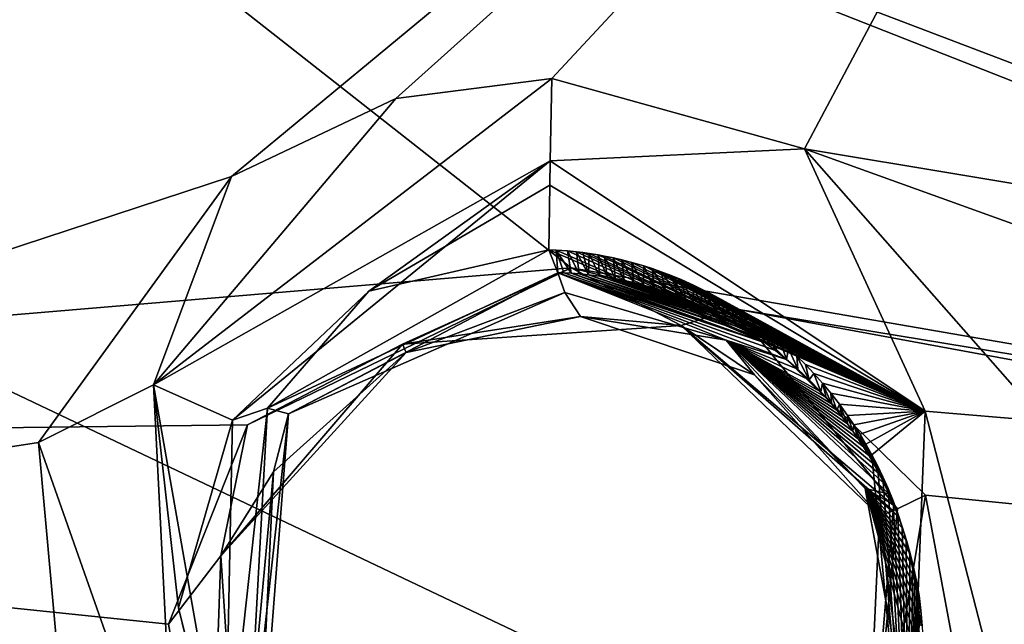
# Model space of a CAD drawing. Header units: millimetres. Extents: x -147 to 294, y -82 to 275.
# Tile 486 of 609: x 202.63 to 208.43, y 253.38 to 256.94. Entities that reach past the tile are written whole.
import ezdxf

# ---------------------------------------------------------------- set-up
doc = ezdxf.new("R2010")
doc.units = ezdxf.units.MM
doc.header["$LTSCALE"] = 67.506716
for name, color, linetype in [('1625', 7, 'CONTINUOUS'), ('1643', 7, 'CONTINUOUS'), ('1670', 7, 'CONTINUOUS'), ('1672', 7, 'CONTINUOUS'), ('1762', 7, 'CONTINUOUS'), ('1808', 7, 'CONTINUOUS'), ('3719', 7, 'CONTINUOUS'), ('3720', 7, 'CONTINUOUS'), ('3723', 7, 'CONTINUOUS'), ('3726', 7, 'CONTINUOUS'), ('3755', 7, 'CONTINUOUS'), ('3756', 7, 'CONTINUOUS'), ('3757', 7, 'CONTINUOUS'), ('3758', 7, 'CONTINUOUS'), ('3759', 7, 'CONTINUOUS'), ('3760', 7, 'CONTINUOUS'), ('3761', 7, 'CONTINUOUS'), ('3762', 7, 'CONTINUOUS'), ('3763', 7, 'CONTINUOUS'), ('457', 7, 'CONTINUOUS'), ('458', 7, 'CONTINUOUS'), ('485', 7, 'CONTINUOUS'), ('499', 7, 'CONTINUOUS'), ('522', 7, 'CONTINUOUS'), ('601', 7, 'CONTINUOUS'), ('640', 7, 'CONTINUOUS'), ('841', 7, 'CONTINUOUS')]:
    doc.layers.add(name, color=color, linetype=linetype)

msp = doc.modelspace()

# ---------------------------------------------------------------- linework, layer by layer
at = {"layer": '1625', "linetype": 'CONTINUOUS'}
for points in [[(206.4238, 261.7267, -11.7154), (195.9043, 253.4007, -5.7726), (194.7344, 254.6063, -12.1771), (206.4238, 261.7267, -11.7154)], [(206.5749, 260.1033, -6.0231), (195.9043, 253.4007, -5.7726), (206.4238, 261.7267, -11.7154), (206.5749, 260.1033, -6.0231)], [(209.7386, 260.8668, -5.3634), (195.9043, 253.4007, -5.7726), (208.1139, 260.6026, -5.9891), (209.7386, 260.8668, -5.3634)], [(208.1139, 260.6026, -5.9891), (195.9043, 253.4007, -5.7726), (206.5749, 260.1033, -6.0231), (208.1139, 260.6026, -5.9891)]]:
    msp.add_3dface(points, dxfattribs=at)
at = {"layer": '1643', "linetype": 'CONTINUOUS'}
for points in [[(195.9043, 253.4007, -5.7726), (209.7386, 260.8668, -5.3634), (203.8769, 256.0191, -5.4215), (195.9043, 253.4007, -5.7726)], [(203.8769, 256.0191, -5.4215), (209.7386, 260.8668, -5.3634), (204.8438, 256.4778, -5.3993), (203.8769, 256.0191, -5.4215)], [(209.7386, 260.8668, -5.3634), (205.7632, 256.5946, -5.3971), (204.8438, 256.4778, -5.3993), (209.7386, 260.8668, -5.3634)], [(205.7632, 256.5946, -5.3971), (209.7386, 260.8668, -5.3634), (207.2502, 256.1819, -5.4247), (205.7632, 256.5946, -5.3971)], [(209.7386, 260.8668, -5.3634), (212.9104, 255.2397, -5.5744), (207.2502, 256.1819, -5.4247), (209.7386, 260.8668, -5.3634)], [(212.9104, 255.2397, -5.5744), (214.3254, 253.6347, -5.6757), (207.2502, 256.1819, -5.4247), (212.9104, 255.2397, -5.5744)], [(207.2502, 256.1819, -5.4247), (214.3254, 253.6347, -5.6757), (208.6593, 254.5801, -5.5073), (207.2502, 256.1819, -5.4247)], [(202.7417, 254.4537, -5.5117), (195.9043, 253.4007, -5.7726), (203.8769, 256.0191, -5.4215), (202.7417, 254.4537, -5.5117)], [(202.9667, 251.9624, -5.6625), (195.9043, 253.4007, -5.7726), (202.7417, 254.4537, -5.5117), (202.9667, 251.9624, -5.6625)], [(197.5468, 250.1453, -5.9645), (195.9043, 253.4007, -5.7726), (204.3996, 250.5565, -5.7391), (197.5468, 250.1453, -5.9645)], [(204.3996, 250.5565, -5.7391), (195.9043, 253.4007, -5.7726), (202.9667, 251.9624, -5.6625), (204.3996, 250.5565, -5.7391)]]:
    msp.add_3dface(points, dxfattribs=at)
at = {"layer": '1670', "linetype": 'CONTINUOUS'}
for points in [[(200.4652, 259.7266, -2.9881), (193.4176, 254.433, -3.5053), (205.8762, 255.4818, -3.1429), (200.4652, 259.7266, -2.9881)], [(200.4652, 259.7266, -2.9881), (205.8762, 255.4818, -3.1429), (215.4978, 253.8182, -3.4076), (200.4652, 259.7266, -2.9881)], [(213.6752, 255.6969, -3.2831), (200.4652, 259.7266, -2.9881), (214.3498, 254.4508, -3.3447), (213.6752, 255.6969, -3.2831)], [(200.4652, 259.7266, -2.9881), (213.6752, 255.6969, -3.2831), (213.7942, 257.0817, -3.2536), (200.4652, 259.7266, -2.9881)], [(214.3498, 254.4508, -3.3447), (200.4652, 259.7266, -2.9881), (215.4978, 253.8182, -3.4076), (214.3498, 254.4508, -3.3447)], [(205.8762, 255.4818, -3.1429), (193.4176, 254.433, -3.5053), (203.9709, 254.5588, -3.1911), (205.8762, 255.4818, -3.1429)], [(205.8762, 255.4818, -3.1429), (206.8386, 255.2395, -3.1584), (215.4978, 253.8182, -3.4076), (205.8762, 255.4818, -3.1429)], [(207.9616, 254.144, -3.2171), (218.493, 253.0936, -3.5592), (206.8386, 255.2395, -3.1584), (207.9616, 254.144, -3.2171)], [(206.8386, 255.2395, -3.1584), (218.493, 253.0936, -3.5592), (215.4978, 253.8182, -3.4076), (206.8386, 255.2395, -3.1584)], [(203.9709, 254.5588, -3.1911), (193.4176, 254.433, -3.5053), (203.5059, 253.3856, -3.2607), (203.9709, 254.5588, -3.1911)], [(193.4176, 254.433, -3.5053), (187.9031, 247.5677, -4.5563), (204.72, 251.0209, -3.3975), (193.4176, 254.433, -3.5053)], [(203.7528, 252.0383, -3.3411), (193.4176, 254.433, -3.5053), (204.72, 251.0209, -3.3975), (203.7528, 252.0383, -3.3411)], [(193.4176, 254.433, -3.5053), (203.7528, 252.0383, -3.3411), (203.5059, 253.3856, -3.2607), (193.4176, 254.433, -3.5053)], [(208.2129, 252.7985, -3.2862), (218.493, 253.0936, -3.5592), (207.9616, 254.144, -3.2171), (208.2129, 252.7985, -3.2862)]]:
    msp.add_3dface(points, dxfattribs=at)
at = {"layer": '1672', "linetype": 'CONTINUOUS'}
for points in [[(208.6635, 263.346, -3.0877), (208.6281, 263.4525, -3.2504), (193.2798, 254.7092, -3.7262), (208.6635, 263.346, -3.0877)], [(208.7139, 263.1709, -3.027), (208.6635, 263.346, -3.0877), (193.2798, 254.7092, -3.7262), (208.7139, 263.1709, -3.027)], [(200.4652, 259.7266, -2.9881), (208.7139, 263.1709, -3.027), (193.2798, 254.7092, -3.7262), (200.4652, 259.7266, -2.9881)]]:
    msp.add_3dface(points, dxfattribs=at)
at = {"layer": '1762', "linetype": 'CONTINUOUS'}
for points in [[(208.5138, 263.7106, -4.3349), (209.1444, 263.8813, -4.3608), (194.2469, 254.0848, -5.1206), (208.5138, 263.7106, -4.3349)], [(194.2469, 254.0848, -5.1206), (209.1444, 263.8813, -4.3608), (209.3562, 262.4701, -4.7185), (194.2469, 254.0848, -5.1206)], [(193.1236, 254.9216, -4.8035), (208.5138, 263.7106, -4.3349), (194.2469, 254.0848, -5.1206), (193.1236, 254.9216, -4.8035)]]:
    msp.add_3dface(points, dxfattribs=at)
at = {"layer": '1808', "linetype": 'CONTINUOUS'}
for points in [[(208.6281, 263.4525, -3.2504), (208.5138, 263.7106, -4.3349), (193.1236, 254.9216, -4.8035), (208.6281, 263.4525, -3.2504)], [(193.2798, 254.7092, -3.7262), (208.6281, 263.4525, -3.2504), (193.1236, 254.9216, -4.8035), (193.2798, 254.7092, -3.7262)]]:
    msp.add_3dface(points, dxfattribs=at)
at = {"layer": '3719', "linetype": 'CONTINUOUS'}
for points in [[(209.3562, 262.4701, -4.7185), (208.7677, 263.7769, -10.4327), (193.6816, 255.4049, -10.8342), (209.3562, 262.4701, -4.7185)], [(194.2469, 254.0848, -5.1206), (209.3562, 262.4701, -4.7185), (193.6816, 255.4049, -10.8342), (194.2469, 254.0848, -5.1206)]]:
    msp.add_3dface(points, dxfattribs=at)
at = {"layer": '3720', "linetype": 'CONTINUOUS'}
for points in [[(193.6816, 255.4049, -10.8342), (208.7677, 263.7769, -10.4327), (194.1944, 255.2924, -12.4647), (193.6816, 255.4049, -10.8342)], [(194.1944, 255.2924, -12.4647), (208.7677, 263.7769, -10.4327), (208.8024, 263.357, -12.086), (194.1944, 255.2924, -12.4647)]]:
    msp.add_3dface(points, dxfattribs=at)
at = {"layer": '3723', "linetype": 'CONTINUOUS'}
for points in [[(194.1944, 255.2924, -12.4647), (208.8024, 263.357, -12.086), (194.3424, 255.0643, -12.5345), (194.1944, 255.2924, -12.4647)], [(208.8024, 263.357, -12.086), (208.3978, 262.9738, -12.1345), (194.3424, 255.0643, -12.5345), (208.8024, 263.357, -12.086)]]:
    msp.add_3dface(points, dxfattribs=at)
at = {"layer": '3726', "linetype": 'CONTINUOUS'}
for points in [[(208.3978, 262.9738, -12.1345), (194.7344, 254.6063, -12.1771), (194.3424, 255.0643, -12.5345), (208.3978, 262.9738, -12.1345)], [(194.7344, 254.6063, -12.1771), (208.3978, 262.9738, -12.1345), (207.2421, 262.3114, -12.0707), (194.7344, 254.6063, -12.1771)], [(194.7344, 254.6063, -12.1771), (207.2421, 262.3114, -12.0707), (206.6482, 261.9227, -11.9249), (194.7344, 254.6063, -12.1771)], [(206.4238, 261.7267, -11.7154), (194.7344, 254.6063, -12.1771), (206.6482, 261.9227, -11.9249), (206.4238, 261.7267, -11.7154)]]:
    msp.add_3dface(points, dxfattribs=at)
at = {"layer": '3755', "linetype": 'CONTINUOUS'}
for points in [[(208.2129, 252.7985, -3.2862), (207.9616, 254.144, -3.2171), (207.5953, 251.9296, -3.5728), (208.2129, 252.7985, -3.2862)], [(207.5953, 251.9296, -3.5728), (207.9616, 254.144, -3.2171), (207.7958, 254.0637, -3.2833), (207.5953, 251.9296, -3.5728)], [(207.7718, 254.0528, -3.3072), (207.5953, 251.9296, -3.5728), (207.7958, 254.0637, -3.2833), (207.7718, 254.0528, -3.3072)], [(207.6911, 254.0228, -3.5153), (207.5953, 251.9296, -3.5728), (207.7718, 254.0528, -3.3072), (207.6911, 254.0228, -3.5153)]]:
    msp.add_3dface(points, dxfattribs=at)
at = {"layer": '3756', "linetype": 'CONTINUOUS'}
for points in [[(205.8762, 255.4818, -3.1429), (203.9709, 254.5588, -3.1911), (204.8842, 255.0314, -3.2723), (205.8762, 255.4818, -3.1429)], [(206.5232, 255.1431, -3.2553), (205.8762, 255.4818, -3.1429), (204.8842, 255.0314, -3.2723), (206.5232, 255.1431, -3.2553)], [(206.8386, 255.2395, -3.1584), (205.8762, 255.4818, -3.1429), (206.5232, 255.1431, -3.2553), (206.8386, 255.2395, -3.1584)], [(207.7958, 254.0637, -3.2833), (206.8386, 255.2395, -3.1584), (206.5232, 255.1431, -3.2553), (207.7958, 254.0637, -3.2833)], [(207.9616, 254.144, -3.2171), (206.8386, 255.2395, -3.1584), (207.7958, 254.0637, -3.2833), (207.9616, 254.144, -3.2171)], [(206.5232, 255.1431, -3.2553), (204.8842, 255.0314, -3.2723), (205.931, 255.1942, -3.5056), (206.5232, 255.1431, -3.2553)], [(205.931, 255.1942, -3.5056), (204.8842, 255.0314, -3.2723), (204.9057, 254.9835, -3.5238), (205.931, 255.1942, -3.5056)], [(206.9543, 254.8515, -3.5033), (206.5232, 255.1431, -3.2553), (205.931, 255.1942, -3.5056), (206.9543, 254.8515, -3.5033)], [(207.6911, 254.0228, -3.5153), (207.7718, 254.0528, -3.3072), (206.5232, 255.1431, -3.2553), (207.6911, 254.0228, -3.5153)], [(207.6911, 254.0228, -3.5153), (206.5232, 255.1431, -3.2553), (206.9543, 254.8515, -3.5033), (207.6911, 254.0228, -3.5153)], [(207.7718, 254.0528, -3.3072), (207.7958, 254.0637, -3.2833), (206.5232, 255.1431, -3.2553), (207.7718, 254.0528, -3.3072)], [(204.8842, 255.0314, -3.2723), (203.9709, 254.5588, -3.1911), (203.8142, 253.7875, -3.3319), (204.8842, 255.0314, -3.2723)], [(204.8842, 255.0314, -3.2723), (203.8142, 253.7875, -3.3319), (204.9057, 254.9835, -3.5238), (204.8842, 255.0314, -3.2723)], [(204.9057, 254.9835, -3.5238), (203.8142, 253.7875, -3.3319), (204.1243, 254.2815, -3.5568), (204.9057, 254.9835, -3.5238)], [(203.9709, 254.5588, -3.1911), (203.5059, 253.3856, -3.2607), (203.8142, 253.7875, -3.3319), (203.9709, 254.5588, -3.1911)], [(203.8142, 253.7875, -3.3319), (203.9233, 252.1279, -3.4012), (204.1243, 254.2815, -3.5568), (203.8142, 253.7875, -3.3319)], [(203.9233, 252.1279, -3.4012), (204.0243, 252.1924, -3.6312), (204.1243, 254.2815, -3.5568), (203.9233, 252.1279, -3.4012)], [(203.5059, 253.3856, -3.2607), (203.7528, 252.0383, -3.3411), (203.8142, 253.7875, -3.3319), (203.5059, 253.3856, -3.2607)], [(203.7528, 252.0383, -3.3411), (203.9233, 252.1279, -3.4012), (203.8142, 253.7875, -3.3319), (203.7528, 252.0383, -3.3411)]]:
    msp.add_3dface(points, dxfattribs=at)
at = {"layer": '3757', "linetype": 'CONTINUOUS'}
for points in [[(205.8398, 255.3367, -4.1504), (204.9057, 254.9835, -3.5238), (204.2117, 254.6235, -4.1876), (205.8398, 255.3367, -4.1504)], [(205.931, 255.1942, -3.5056), (204.9057, 254.9835, -3.5238), (205.8398, 255.3367, -4.1504), (205.931, 255.1942, -3.5056)], [(206.7876, 255.0553, -4.1673), (205.931, 255.1942, -3.5056), (205.8398, 255.3367, -4.1504), (206.7876, 255.0553, -4.1673)], [(206.9543, 254.8515, -3.5033), (205.931, 255.1942, -3.5056), (206.7876, 255.0553, -4.1673), (206.9543, 254.8515, -3.5033)], [(207.6064, 254.183, -4.2134), (206.9543, 254.8515, -3.5033), (206.7876, 255.0553, -4.1673), (207.6064, 254.183, -4.2134)], [(204.9057, 254.9835, -3.5238), (204.1243, 254.2815, -3.5568), (204.2117, 254.6235, -4.1876), (204.9057, 254.9835, -3.5238)], [(207.6911, 254.0228, -3.5153), (206.9543, 254.8515, -3.5033), (207.6064, 254.183, -4.2134), (207.6911, 254.0228, -3.5153)], [(204.2117, 254.6235, -4.1876), (204.0243, 252.1924, -3.6312), (203.9629, 252.3618, -4.3201), (204.2117, 254.6235, -4.1876)], [(204.1243, 254.2815, -3.5568), (204.0243, 252.1924, -3.6312), (204.2117, 254.6235, -4.1876), (204.1243, 254.2815, -3.5568)]]:
    msp.add_3dface(points, dxfattribs=at)
at = {"layer": '3758', "linetype": 'CONTINUOUS'}
for points in [[(207.6911, 254.0228, -3.5153), (207.6064, 254.183, -4.2134), (207.8215, 253.0104, -4.2737), (207.6911, 254.0228, -3.5153)], [(207.5953, 251.9296, -3.5728), (207.6911, 254.0228, -3.5153), (207.8215, 253.0104, -4.2737), (207.5953, 251.9296, -3.5728)]]:
    msp.add_3dface(points, dxfattribs=at)
at = {"layer": '3759', "linetype": 'CONTINUOUS'}
for points in [[(205.7975, 255.4527, -4.145), (204.2117, 254.6235, -4.1876), (204.0896, 254.6558, -4.1866), (205.7975, 255.4527, -4.145)], [(205.8398, 255.3367, -4.1504), (204.2117, 254.6235, -4.1876), (205.7975, 255.4527, -4.145), (205.8398, 255.3367, -4.1504)], [(206.7876, 255.0553, -4.1673), (205.8398, 255.3367, -4.1504), (205.7975, 255.4527, -4.145), (206.7876, 255.0553, -4.1673)], [(206.7876, 255.0553, -4.1673), (205.7975, 255.4527, -4.145), (207.1438, 254.9428, -4.1748), (206.7876, 255.0553, -4.1673)], [(207.1438, 254.9428, -4.1748), (205.7975, 255.4527, -4.145), (207.0796, 254.9945, -4.172), (207.1438, 254.9428, -4.1748)], [(207.0796, 254.9945, -4.172), (205.7975, 255.4527, -4.145), (207.0172, 255.0411, -4.1695), (207.0796, 254.9945, -4.172)], [(207.0172, 255.0411, -4.1695), (205.7975, 255.4527, -4.145), (205.8338, 255.4515, -4.1451), (207.0172, 255.0411, -4.1695)], [(205.8752, 255.4494, -4.1454), (207.0172, 255.0411, -4.1695), (205.8338, 255.4515, -4.1451), (205.8752, 255.4494, -4.1454)], [(206.957, 255.083, -4.1672), (207.0172, 255.0411, -4.1695), (205.8752, 255.4494, -4.1454), (206.957, 255.083, -4.1672)], [(205.9228, 255.446, -4.1457), (206.957, 255.083, -4.1672), (205.8752, 255.4494, -4.1454), (205.9228, 255.446, -4.1457)], [(206.8989, 255.1207, -4.1651), (206.957, 255.083, -4.1672), (205.9228, 255.446, -4.1457), (206.8989, 255.1207, -4.1651)], [(205.9781, 255.4407, -4.1461), (206.8989, 255.1207, -4.1651), (205.9228, 255.446, -4.1457), (205.9781, 255.4407, -4.1461)], [(206.8429, 255.1546, -4.1632), (206.8989, 255.1207, -4.1651), (205.9781, 255.4407, -4.1461), (206.8429, 255.1546, -4.1632)], [(206.0422, 255.4328, -4.1467), (206.8429, 255.1546, -4.1632), (205.9781, 255.4407, -4.1461), (206.0422, 255.4328, -4.1467)], [(206.789, 255.1852, -4.1615), (206.8429, 255.1546, -4.1632), (206.0422, 255.4328, -4.1467), (206.789, 255.1852, -4.1615)], [(206.0872, 255.4261, -4.1472), (206.789, 255.1852, -4.1615), (206.0422, 255.4328, -4.1467), (206.0872, 255.4261, -4.1472)], [(206.1358, 255.4177, -4.1477), (206.789, 255.1852, -4.1615), (206.0872, 255.4261, -4.1472), (206.1358, 255.4177, -4.1477)], [(206.7371, 255.2127, -4.16), (206.789, 255.1852, -4.1615), (206.1358, 255.4177, -4.1477), (206.7371, 255.2127, -4.16)], [(206.1879, 255.4074, -4.1484), (206.7371, 255.2127, -4.16), (206.1358, 255.4177, -4.1477), (206.1879, 255.4074, -4.1484)], [(206.6872, 255.2375, -4.1586), (206.7371, 255.2127, -4.16), (206.1879, 255.4074, -4.1484), (206.6872, 255.2375, -4.1586)], [(206.2434, 255.395, -4.1492), (206.6872, 255.2375, -4.1586), (206.1879, 255.4074, -4.1484), (206.2434, 255.395, -4.1492)], [(206.6393, 255.2599, -4.1573), (206.6872, 255.2375, -4.1586), (206.2434, 255.395, -4.1492), (206.6393, 255.2599, -4.1573)], [(206.3023, 255.3802, -4.1501), (206.6393, 255.2599, -4.1573), (206.2434, 255.395, -4.1492), (206.3023, 255.3802, -4.1501)], [(206.5934, 255.28, -4.1561), (206.6393, 255.2599, -4.1573), (206.3023, 255.3802, -4.1501), (206.5934, 255.28, -4.1561)], [(206.5495, 255.2981, -4.1551), (206.5934, 255.28, -4.1561), (206.3023, 255.3802, -4.1501), (206.5495, 255.2981, -4.1551)], [(206.3654, 255.3623, -4.1512), (206.5495, 255.2981, -4.1551), (206.3023, 255.3802, -4.1501), (206.3654, 255.3623, -4.1512)], [(206.5074, 255.3144, -4.1541), (206.5495, 255.2981, -4.1551), (206.3654, 255.3623, -4.1512), (206.5074, 255.3144, -4.1541)], [(206.4335, 255.3407, -4.1525), (206.5074, 255.3144, -4.1541), (206.3654, 255.3623, -4.1512), (206.4335, 255.3407, -4.1525)], [(207.6064, 254.183, -4.2134), (206.7876, 255.0553, -4.1673), (207.7467, 254.1517, -4.216), (207.6064, 254.183, -4.2134)], [(207.7467, 254.1517, -4.216), (206.7876, 255.0553, -4.1673), (207.7176, 254.2123, -4.2129), (207.7467, 254.1517, -4.216)], [(207.7176, 254.2123, -4.2129), (206.7876, 255.0553, -4.1673), (207.6882, 254.2704, -4.2099), (207.7176, 254.2123, -4.2129)], [(207.6882, 254.2704, -4.2099), (206.7876, 255.0553, -4.1673), (207.6582, 254.3257, -4.2071), (207.6882, 254.2704, -4.2099)], [(207.6582, 254.3257, -4.2071), (206.7876, 255.0553, -4.1673), (207.6274, 254.3782, -4.2044), (207.6582, 254.3257, -4.2071)], [(207.6274, 254.3782, -4.2044), (206.7876, 255.0553, -4.1673), (207.5963, 254.4282, -4.2018), (207.6274, 254.3782, -4.2044)], [(207.5963, 254.4282, -4.2018), (206.7876, 255.0553, -4.1673), (207.5652, 254.476, -4.1993), (207.5963, 254.4282, -4.2018)], [(207.5652, 254.476, -4.1993), (206.7876, 255.0553, -4.1673), (207.5338, 254.5214, -4.197), (207.5652, 254.476, -4.1993)], [(207.5338, 254.5214, -4.197), (206.7876, 255.0553, -4.1673), (207.5023, 254.5645, -4.1947), (207.5338, 254.5214, -4.197)], [(207.5023, 254.5645, -4.1947), (206.7876, 255.0553, -4.1673), (207.4708, 254.6056, -4.1926), (207.5023, 254.5645, -4.1947)], [(207.4708, 254.6056, -4.1926), (206.7876, 255.0553, -4.1673), (207.4395, 254.645, -4.1905), (207.4708, 254.6056, -4.1926)], [(207.4395, 254.645, -4.1905), (206.7876, 255.0553, -4.1673), (207.4081, 254.6823, -4.1886), (207.4395, 254.645, -4.1905)], [(207.4081, 254.6823, -4.1886), (206.7876, 255.0553, -4.1673), (207.3768, 254.7179, -4.1867), (207.4081, 254.6823, -4.1886)], [(207.3768, 254.7179, -4.1867), (206.7876, 255.0553, -4.1673), (207.3456, 254.7521, -4.1849), (207.3768, 254.7179, -4.1867)], [(207.3456, 254.7521, -4.1849), (206.7876, 255.0553, -4.1673), (207.2772, 254.8221, -4.1812), (207.3456, 254.7521, -4.1849)], [(207.2772, 254.8221, -4.1812), (206.7876, 255.0553, -4.1673), (207.2099, 254.8856, -4.1778), (207.2772, 254.8221, -4.1812)], [(207.2099, 254.8856, -4.1778), (206.7876, 255.0553, -4.1673), (207.1438, 254.9428, -4.1748), (207.2099, 254.8856, -4.1778)], [(204.0896, 254.6558, -4.1866), (203.9629, 252.3618, -4.3201), (203.837, 252.3658, -4.3213), (204.0896, 254.6558, -4.1866)], [(204.2117, 254.6235, -4.1876), (203.9629, 252.3618, -4.3201), (204.0896, 254.6558, -4.1866), (204.2117, 254.6235, -4.1876)], [(207.8215, 253.0104, -4.2737), (207.6064, 254.183, -4.2134), (207.934, 252.998, -4.2751), (207.8215, 253.0104, -4.2737)], [(207.934, 252.998, -4.2751), (207.6064, 254.183, -4.2134), (207.9423, 253.0944, -4.2701), (207.934, 252.998, -4.2751)], [(207.9423, 253.0944, -4.2701), (207.6064, 254.183, -4.2134), (207.9464, 253.1891, -4.2652), (207.9423, 253.0944, -4.2701)], [(207.9464, 253.1891, -4.2652), (207.6064, 254.183, -4.2134), (207.9459, 253.2832, -4.2604), (207.9464, 253.1891, -4.2652)], [(207.9459, 253.2832, -4.2604), (207.6064, 254.183, -4.2134), (207.9417, 253.3759, -4.2557), (207.9459, 253.2832, -4.2604)], [(207.9417, 253.3759, -4.2557), (207.6064, 254.183, -4.2134), (207.9343, 253.4659, -4.251), (207.9417, 253.3759, -4.2557)], [(207.9343, 253.4659, -4.251), (207.6064, 254.183, -4.2134), (207.9233, 253.5534, -4.2466), (207.9343, 253.4659, -4.251)], [(207.9233, 253.5534, -4.2466), (207.6064, 254.183, -4.2134), (207.9086, 253.6387, -4.2422), (207.9233, 253.5534, -4.2466)], [(207.9086, 253.6387, -4.2422), (207.6064, 254.183, -4.2134), (207.8913, 253.7213, -4.238), (207.9086, 253.6387, -4.2422)], [(207.8913, 253.7213, -4.238), (207.6064, 254.183, -4.2134), (207.8722, 253.8007, -4.234), (207.8913, 253.7213, -4.238)], [(207.8722, 253.8007, -4.234), (207.6064, 254.183, -4.2134), (207.8504, 253.8771, -4.2301), (207.8722, 253.8007, -4.234)], [(207.8504, 253.8771, -4.2301), (207.6064, 254.183, -4.2134), (207.8263, 253.9506, -4.2263), (207.8504, 253.8771, -4.2301)], [(207.8263, 253.9506, -4.2263), (207.6064, 254.183, -4.2134), (207.8009, 254.0209, -4.2227), (207.8263, 253.9506, -4.2263)], [(207.8009, 254.0209, -4.2227), (207.6064, 254.183, -4.2134), (207.7746, 254.088, -4.2193), (207.8009, 254.0209, -4.2227)], [(207.7746, 254.088, -4.2193), (207.6064, 254.183, -4.2134), (207.7467, 254.1517, -4.216), (207.7746, 254.088, -4.2193)]]:
    msp.add_3dface(points, dxfattribs=at)
at = {"layer": '3760', "linetype": 'CONTINUOUS'}
for points in [[(205.7975, 255.4527, -4.145), (204.0896, 254.6558, -4.1866), (205.7441, 255.5875, -4.6522), (205.7975, 255.4527, -4.145)], [(205.7441, 255.5875, -4.6522), (204.0896, 254.6558, -4.1866), (204.6846, 255.3433, -4.687), (205.7441, 255.5875, -4.6522)], [(204.6846, 255.3433, -4.687), (204.0896, 254.6558, -4.1866), (203.8836, 254.5852, -4.7064), (204.6846, 255.3433, -4.687)], [(204.0896, 254.6558, -4.1866), (203.837, 252.3658, -4.3213), (203.8836, 254.5852, -4.7064), (204.0896, 254.6558, -4.1866)], [(203.8836, 254.5852, -4.7064), (203.837, 252.3658, -4.3213), (203.5654, 253.4816, -4.7042), (203.8836, 254.5852, -4.7064)], [(203.5654, 253.4816, -4.7042), (203.837, 252.3658, -4.3213), (203.8529, 252.322, -4.673), (203.5654, 253.4816, -4.7042)]]:
    msp.add_3dface(points, dxfattribs=at)
at = {"layer": '3761', "linetype": 'CONTINUOUS'}
for points in [[(204.8438, 256.4778, -5.3993), (205.7632, 256.5946, -5.3971), (203.4172, 254.7935, -5.362), (204.8438, 256.4778, -5.3993)], [(203.4172, 254.7935, -5.362), (205.7632, 256.5946, -5.3971), (205.7525, 256.1098, -5.2935), (203.4172, 254.7935, -5.362)], [(203.8769, 256.0191, -5.4215), (204.8438, 256.4778, -5.3993), (203.4172, 254.7935, -5.362), (203.8769, 256.0191, -5.4215)], [(203.8836, 254.5852, -4.7064), (203.4172, 254.7935, -5.362), (205.7525, 256.1098, -5.2935), (203.8836, 254.5852, -4.7064)], [(204.6846, 255.3433, -4.687), (203.8836, 254.5852, -4.7064), (205.7525, 256.1098, -5.2935), (204.6846, 255.3433, -4.687)], [(204.6846, 255.3433, -4.687), (205.7525, 256.1098, -5.2935), (205.7497, 255.9682, -5.2079), (204.6846, 255.3433, -4.687)], [(202.7417, 254.4537, -5.5117), (203.8769, 256.0191, -5.4215), (203.4172, 254.7935, -5.362), (202.7417, 254.4537, -5.5117)], [(205.7441, 255.5875, -4.6522), (204.6846, 255.3433, -4.687), (205.7497, 255.9682, -5.2079), (205.7441, 255.5875, -4.6522)], [(203.5513, 252.1549, -5.425), (202.7417, 254.4537, -5.5117), (203.4172, 254.7935, -5.362), (203.5513, 252.1549, -5.425)], [(203.8836, 254.5852, -4.7064), (203.5654, 253.4816, -4.7042), (203.4172, 254.7935, -5.362), (203.8836, 254.5852, -4.7064)], [(203.5654, 253.4816, -4.7042), (203.8529, 252.322, -4.673), (203.4172, 254.7935, -5.362), (203.5654, 253.4816, -4.7042)], [(203.8529, 252.322, -4.673), (203.5513, 252.1549, -5.425), (203.4172, 254.7935, -5.362), (203.8529, 252.322, -4.673)], [(202.9667, 251.9624, -5.6625), (202.7417, 254.4537, -5.5117), (203.5513, 252.1549, -5.425), (202.9667, 251.9624, -5.6625)]]:
    msp.add_3dface(points, dxfattribs=at)
at = {"layer": '3762', "linetype": 'CONTINUOUS'}
for points in [[(205.7632, 256.5946, -5.3971), (207.2502, 256.1819, -5.4247), (205.7525, 256.1098, -5.2935), (205.7632, 256.5946, -5.3971)], [(205.7525, 256.1098, -5.2935), (207.2502, 256.1819, -5.4247), (207.9603, 254.639, -5.2904), (205.7525, 256.1098, -5.2935)], [(207.2502, 256.1819, -5.4247), (208.6593, 254.5801, -5.5073), (207.9603, 254.639, -5.2904), (207.2502, 256.1819, -5.4247)], [(205.7497, 255.9682, -5.2079), (205.7525, 256.1098, -5.2935), (207.9603, 254.639, -5.2904), (205.7497, 255.9682, -5.2079)], [(205.7441, 255.5875, -4.6522), (205.7497, 255.9682, -5.2079), (207.9603, 254.639, -5.2904), (205.7441, 255.5875, -4.6522)], [(205.7441, 255.5875, -4.6522), (207.9603, 254.639, -5.2904), (205.7887, 255.5854, -4.6503), (205.7441, 255.5875, -4.6522)], [(205.7887, 255.5854, -4.6503), (207.9603, 254.639, -5.2904), (205.8537, 255.5807, -4.6475), (205.7887, 255.5854, -4.6503)], [(205.8537, 255.5807, -4.6475), (207.9603, 254.639, -5.2904), (205.9083, 255.5752, -4.6451), (205.8537, 255.5807, -4.6475)], [(205.9083, 255.5752, -4.6451), (207.9603, 254.639, -5.2904), (205.9448, 255.5707, -4.6435), (205.9083, 255.5752, -4.6451)], [(205.9448, 255.5707, -4.6435), (207.9603, 254.639, -5.2904), (205.9814, 255.5657, -4.642), (205.9448, 255.5707, -4.6435)], [(205.9814, 255.5657, -4.642), (207.9603, 254.639, -5.2904), (206.0356, 255.5569, -4.6396), (205.9814, 255.5657, -4.642)], [(206.0356, 255.5569, -4.6396), (207.9603, 254.639, -5.2904), (206.0716, 255.5504, -4.638), (206.0356, 255.5569, -4.6396)], [(206.0716, 255.5504, -4.638), (207.9603, 254.639, -5.2904), (206.1254, 255.5394, -4.6356), (206.0716, 255.5504, -4.638)], [(206.1254, 255.5394, -4.6356), (207.9603, 254.639, -5.2904), (206.1734, 255.5284, -4.6335), (206.1254, 255.5394, -4.6356)], [(206.1734, 255.5284, -4.6335), (207.9603, 254.639, -5.2904), (206.2324, 255.5134, -4.6308), (206.1734, 255.5284, -4.6335)], [(206.2324, 255.5134, -4.6308), (207.9603, 254.639, -5.2904), (206.3035, 255.4929, -4.6276), (206.2324, 255.5134, -4.6308)], [(206.3035, 255.4929, -4.6276), (207.9603, 254.639, -5.2904), (206.3523, 255.4773, -4.6253), (206.3035, 255.4929, -4.6276)], [(206.3523, 255.4773, -4.6253), (207.9603, 254.639, -5.2904), (206.4059, 255.4587, -4.6228), (206.3523, 255.4773, -4.6253)], [(206.4059, 255.4587, -4.6228), (207.9603, 254.639, -5.2904), (206.4644, 255.4367, -4.62), (206.4059, 255.4587, -4.6228)], [(206.4644, 255.4367, -4.62), (207.9603, 254.639, -5.2904), (206.5277, 255.4107, -4.6169), (206.4644, 255.4367, -4.62)], [(206.5277, 255.4107, -4.6169), (207.9603, 254.639, -5.2904), (206.5959, 255.38, -4.6134), (206.5277, 255.4107, -4.6169)], [(206.5959, 255.38, -4.6134), (207.9603, 254.639, -5.2904), (206.6478, 255.3548, -4.6107), (206.5959, 255.38, -4.6134)], [(206.6478, 255.3548, -4.6107), (207.9603, 254.639, -5.2904), (206.7023, 255.3266, -4.6079), (206.6478, 255.3548, -4.6107)], [(206.7023, 255.3266, -4.6079), (207.9603, 254.639, -5.2904), (206.7591, 255.2951, -4.6048), (206.7023, 255.3266, -4.6079)], [(206.7591, 255.2951, -4.6048), (207.9603, 254.639, -5.2904), (206.8184, 255.2598, -4.6014), (206.7591, 255.2951, -4.6048)], [(206.8184, 255.2598, -4.6014), (207.9603, 254.639, -5.2904), (206.8799, 255.2206, -4.5979), (206.8184, 255.2598, -4.6014)], [(206.8799, 255.2206, -4.5979), (207.9603, 254.639, -5.2904), (206.9438, 255.1768, -4.5941), (206.8799, 255.2206, -4.5979)], [(206.9438, 255.1768, -4.5941), (207.9603, 254.639, -5.2904), (207.0099, 255.128, -4.59), (206.9438, 255.1768, -4.5941)], [(207.0099, 255.128, -4.59), (207.9603, 254.639, -5.2904), (207.0574, 255.0906, -4.587), (207.0099, 255.128, -4.59)], [(207.0574, 255.0906, -4.587), (207.9603, 254.639, -5.2904), (207.1058, 255.0505, -4.5838), (207.0574, 255.0906, -4.587)], [(207.1058, 255.0505, -4.5838), (207.9603, 254.639, -5.2904), (207.1548, 255.0074, -4.5805), (207.1058, 255.0505, -4.5838)], [(207.1548, 255.0074, -4.5805), (207.9603, 254.639, -5.2904), (207.2044, 254.9613, -4.5771), (207.1548, 255.0074, -4.5805)], [(207.2044, 254.9613, -4.5771), (207.9603, 254.639, -5.2904), (207.2544, 254.912, -4.5735), (207.2044, 254.9613, -4.5771)], [(207.2544, 254.912, -4.5735), (207.9603, 254.639, -5.2904), (207.3047, 254.8593, -4.5699), (207.2544, 254.912, -4.5735)], [(207.3047, 254.8593, -4.5699), (207.9603, 254.639, -5.2904), (207.3551, 254.8031, -4.566), (207.3047, 254.8593, -4.5699)], [(207.3551, 254.8031, -4.566), (207.9603, 254.639, -5.2904), (207.4051, 254.7433, -4.5621), (207.3551, 254.8031, -4.566)], [(207.4051, 254.7433, -4.5621), (207.9603, 254.639, -5.2904), (207.4547, 254.6798, -4.5581), (207.4051, 254.7433, -4.5621)], [(207.4547, 254.6798, -4.5581), (207.9603, 254.639, -5.2904), (207.5034, 254.6127, -4.5539), (207.4547, 254.6798, -4.5581)], [(207.5034, 254.6127, -4.5539), (207.9603, 254.639, -5.2904), (207.5402, 254.5585, -4.5507), (207.5034, 254.6127, -4.5539)], [(207.5402, 254.5585, -4.5507), (207.9603, 254.639, -5.2904), (207.5761, 254.5022, -4.5473), (207.5402, 254.5585, -4.5507)], [(207.5761, 254.5022, -4.5473), (207.9603, 254.639, -5.2904), (207.6113, 254.4435, -4.5439), (207.5761, 254.5022, -4.5473)], [(207.6113, 254.4435, -4.5439), (207.9603, 254.639, -5.2904), (207.6455, 254.3825, -4.5405), (207.6113, 254.4435, -4.5439)], [(207.9603, 254.639, -5.2904), (207.861, 252.1178, -5.2921), (207.6455, 254.3825, -4.5405), (207.9603, 254.639, -5.2904)], [(207.9603, 254.639, -5.2904), (208.6351, 252.0253, -5.6348), (207.861, 252.1178, -5.2921), (207.9603, 254.639, -5.2904)], [(208.6593, 254.5801, -5.5073), (208.6351, 252.0253, -5.6348), (207.9603, 254.639, -5.2904), (208.6593, 254.5801, -5.5073)], [(207.6455, 254.3825, -4.5405), (207.861, 252.1178, -5.2921), (207.6787, 254.3191, -4.537), (207.6455, 254.3825, -4.5405)], [(207.6787, 254.3191, -4.537), (207.861, 252.1178, -5.2921), (207.7108, 254.2527, -4.5335), (207.6787, 254.3191, -4.537)], [(207.7108, 254.2527, -4.5335), (207.861, 252.1178, -5.2921), (207.7417, 254.1833, -4.5299), (207.7108, 254.2527, -4.5335)], [(207.7417, 254.1833, -4.5299), (207.861, 252.1178, -5.2921), (207.771, 254.111, -4.5262), (207.7417, 254.1833, -4.5299)], [(207.771, 254.111, -4.5262), (207.861, 252.1178, -5.2921), (207.7986, 254.0359, -4.5225), (207.771, 254.111, -4.5262)], [(207.7986, 254.0359, -4.5225), (207.861, 252.1178, -5.2921), (207.8242, 253.9581, -4.5189), (207.7986, 254.0359, -4.5225)], [(207.8242, 253.9581, -4.5189), (207.861, 252.1178, -5.2921), (207.8476, 253.8773, -4.5152), (207.8242, 253.9581, -4.5189)], [(207.8476, 253.8773, -4.5152), (207.861, 252.1178, -5.2921), (207.8688, 253.7934, -4.5115), (207.8476, 253.8773, -4.5152)], [(207.8688, 253.7934, -4.5115), (207.861, 252.1178, -5.2921), (207.8872, 253.7064, -4.5078), (207.8688, 253.7934, -4.5115)], [(207.8872, 253.7064, -4.5078), (207.861, 252.1178, -5.2921), (207.8982, 253.6451, -4.5053), (207.8872, 253.7064, -4.5078)], [(207.8982, 253.6451, -4.5053), (207.861, 252.1178, -5.2921), (207.9077, 253.582, -4.5029), (207.8982, 253.6451, -4.5053)], [(207.9077, 253.582, -4.5029), (207.861, 252.1178, -5.2921), (207.9156, 253.5176, -4.5004), (207.9077, 253.582, -4.5029)], [(207.9156, 253.5176, -4.5004), (207.861, 252.1178, -5.2921), (207.9218, 253.4517, -4.498), (207.9156, 253.5176, -4.5004)], [(207.9218, 253.4517, -4.498), (207.861, 252.1178, -5.2921), (207.9261, 253.3843, -4.4957), (207.9218, 253.4517, -4.498)]]:
    msp.add_3dface(points, dxfattribs=at)
at = {"layer": '3763', "linetype": 'CONTINUOUS'}
for points in [[(205.7975, 255.4527, -4.145), (205.7441, 255.5875, -4.6522), (205.7887, 255.5854, -4.6503), (205.7975, 255.4527, -4.145)], [(205.8338, 255.4515, -4.1451), (205.7975, 255.4527, -4.145), (205.7887, 255.5854, -4.6503), (205.8338, 255.4515, -4.1451)], [(205.8752, 255.4494, -4.1454), (205.8338, 255.4515, -4.1451), (205.7887, 255.5854, -4.6503), (205.8752, 255.4494, -4.1454)], [(205.8752, 255.4494, -4.1454), (205.7887, 255.5854, -4.6503), (205.8537, 255.5807, -4.6475), (205.8752, 255.4494, -4.1454)], [(205.9228, 255.446, -4.1457), (205.8752, 255.4494, -4.1454), (205.8537, 255.5807, -4.6475), (205.9228, 255.446, -4.1457)], [(205.9228, 255.446, -4.1457), (205.8537, 255.5807, -4.6475), (205.9083, 255.5752, -4.6451), (205.9228, 255.446, -4.1457)], [(205.9781, 255.4407, -4.1461), (205.9228, 255.446, -4.1457), (205.9083, 255.5752, -4.6451), (205.9781, 255.4407, -4.1461)], [(205.9781, 255.4407, -4.1461), (205.9083, 255.5752, -4.6451), (205.9448, 255.5707, -4.6435), (205.9781, 255.4407, -4.1461)], [(205.9781, 255.4407, -4.1461), (205.9448, 255.5707, -4.6435), (205.9814, 255.5657, -4.642), (205.9781, 255.4407, -4.1461)], [(206.0422, 255.4328, -4.1467), (205.9781, 255.4407, -4.1461), (205.9814, 255.5657, -4.642), (206.0422, 255.4328, -4.1467)], [(206.0422, 255.4328, -4.1467), (205.9814, 255.5657, -4.642), (206.0356, 255.5569, -4.6396), (206.0422, 255.4328, -4.1467)], [(206.0872, 255.4261, -4.1472), (206.0422, 255.4328, -4.1467), (206.0356, 255.5569, -4.6396), (206.0872, 255.4261, -4.1472)], [(206.0872, 255.4261, -4.1472), (206.0356, 255.5569, -4.6396), (206.0716, 255.5504, -4.638), (206.0872, 255.4261, -4.1472)], [(206.1358, 255.4177, -4.1477), (206.0872, 255.4261, -4.1472), (206.0716, 255.5504, -4.638), (206.1358, 255.4177, -4.1477)], [(206.1358, 255.4177, -4.1477), (206.0716, 255.5504, -4.638), (206.1254, 255.5394, -4.6356), (206.1358, 255.4177, -4.1477)], [(206.1879, 255.4074, -4.1484), (206.1358, 255.4177, -4.1477), (206.1254, 255.5394, -4.6356), (206.1879, 255.4074, -4.1484)], [(206.1879, 255.4074, -4.1484), (206.1254, 255.5394, -4.6356), (206.1734, 255.5284, -4.6335), (206.1879, 255.4074, -4.1484)], [(206.2434, 255.395, -4.1492), (206.1879, 255.4074, -4.1484), (206.1734, 255.5284, -4.6335), (206.2434, 255.395, -4.1492)], [(206.2434, 255.395, -4.1492), (206.1734, 255.5284, -4.6335), (206.2324, 255.5134, -4.6308), (206.2434, 255.395, -4.1492)], [(206.3023, 255.3802, -4.1501), (206.2434, 255.395, -4.1492), (206.2324, 255.5134, -4.6308), (206.3023, 255.3802, -4.1501)], [(206.3023, 255.3802, -4.1501), (206.2324, 255.5134, -4.6308), (206.3035, 255.4929, -4.6276), (206.3023, 255.3802, -4.1501)], [(206.3654, 255.3623, -4.1512), (206.3023, 255.3802, -4.1501), (206.3035, 255.4929, -4.6276), (206.3654, 255.3623, -4.1512)], [(206.3654, 255.3623, -4.1512), (206.3035, 255.4929, -4.6276), (206.3523, 255.4773, -4.6253), (206.3654, 255.3623, -4.1512)], [(206.4335, 255.3407, -4.1525), (206.3654, 255.3623, -4.1512), (206.3523, 255.4773, -4.6253), (206.4335, 255.3407, -4.1525)], [(206.4335, 255.3407, -4.1525), (206.3523, 255.4773, -4.6253), (206.4059, 255.4587, -4.6228), (206.4335, 255.3407, -4.1525)], [(206.5074, 255.3144, -4.1541), (206.4335, 255.3407, -4.1525), (206.4059, 255.4587, -4.6228), (206.5074, 255.3144, -4.1541)], [(206.5074, 255.3144, -4.1541), (206.4059, 255.4587, -4.6228), (206.4644, 255.4367, -4.62), (206.5074, 255.3144, -4.1541)], [(206.5495, 255.2981, -4.1551), (206.5074, 255.3144, -4.1541), (206.4644, 255.4367, -4.62), (206.5495, 255.2981, -4.1551)], [(206.5495, 255.2981, -4.1551), (206.4644, 255.4367, -4.62), (206.5277, 255.4107, -4.6169), (206.5495, 255.2981, -4.1551)], [(206.5934, 255.28, -4.1561), (206.5495, 255.2981, -4.1551), (206.5277, 255.4107, -4.6169), (206.5934, 255.28, -4.1561)], [(206.5934, 255.28, -4.1561), (206.5277, 255.4107, -4.6169), (206.5959, 255.38, -4.6134), (206.5934, 255.28, -4.1561)], [(206.6393, 255.2599, -4.1573), (206.5934, 255.28, -4.1561), (206.5959, 255.38, -4.6134), (206.6393, 255.2599, -4.1573)], [(206.6393, 255.2599, -4.1573), (206.5959, 255.38, -4.6134), (206.6478, 255.3548, -4.6107), (206.6393, 255.2599, -4.1573)], [(206.6872, 255.2375, -4.1586), (206.6393, 255.2599, -4.1573), (206.6478, 255.3548, -4.6107), (206.6872, 255.2375, -4.1586)], [(206.7371, 255.2127, -4.16), (206.6872, 255.2375, -4.1586), (206.6478, 255.3548, -4.6107), (206.7371, 255.2127, -4.16)], [(206.7371, 255.2127, -4.16), (206.6478, 255.3548, -4.6107), (206.7023, 255.3266, -4.6079), (206.7371, 255.2127, -4.16)], [(206.789, 255.1852, -4.1615), (206.7371, 255.2127, -4.16), (206.7023, 255.3266, -4.6079), (206.789, 255.1852, -4.1615)], [(206.789, 255.1852, -4.1615), (206.7023, 255.3266, -4.6079), (206.7591, 255.2951, -4.6048), (206.789, 255.1852, -4.1615)], [(206.8429, 255.1546, -4.1632), (206.789, 255.1852, -4.1615), (206.7591, 255.2951, -4.6048), (206.8429, 255.1546, -4.1632)], [(206.8429, 255.1546, -4.1632), (206.7591, 255.2951, -4.6048), (206.8184, 255.2598, -4.6014), (206.8429, 255.1546, -4.1632)], [(206.8989, 255.1207, -4.1651), (206.8429, 255.1546, -4.1632), (206.8184, 255.2598, -4.6014), (206.8989, 255.1207, -4.1651)], [(206.8989, 255.1207, -4.1651), (206.8184, 255.2598, -4.6014), (206.8799, 255.2206, -4.5979), (206.8989, 255.1207, -4.1651)], [(206.957, 255.083, -4.1672), (206.8989, 255.1207, -4.1651), (206.8799, 255.2206, -4.5979), (206.957, 255.083, -4.1672)], [(206.957, 255.083, -4.1672), (206.8799, 255.2206, -4.5979), (206.9438, 255.1768, -4.5941), (206.957, 255.083, -4.1672)], [(207.0172, 255.0411, -4.1695), (206.957, 255.083, -4.1672), (206.9438, 255.1768, -4.5941), (207.0172, 255.0411, -4.1695)], [(207.0172, 255.0411, -4.1695), (206.9438, 255.1768, -4.5941), (207.0099, 255.128, -4.59), (207.0172, 255.0411, -4.1695)], [(207.0796, 254.9945, -4.172), (207.0172, 255.0411, -4.1695), (207.0099, 255.128, -4.59), (207.0796, 254.9945, -4.172)], [(207.0796, 254.9945, -4.172), (207.0099, 255.128, -4.59), (207.0574, 255.0906, -4.587), (207.0796, 254.9945, -4.172)], [(207.0796, 254.9945, -4.172), (207.0574, 255.0906, -4.587), (207.1058, 255.0505, -4.5838), (207.0796, 254.9945, -4.172)], [(207.1438, 254.9428, -4.1748), (207.0796, 254.9945, -4.172), (207.1058, 255.0505, -4.5838), (207.1438, 254.9428, -4.1748)], [(207.1438, 254.9428, -4.1748), (207.1058, 255.0505, -4.5838), (207.1548, 255.0074, -4.5805), (207.1438, 254.9428, -4.1748)], [(207.2099, 254.8856, -4.1778), (207.1438, 254.9428, -4.1748), (207.1548, 255.0074, -4.5805), (207.2099, 254.8856, -4.1778)], [(207.2099, 254.8856, -4.1778), (207.1548, 255.0074, -4.5805), (207.2044, 254.9613, -4.5771), (207.2099, 254.8856, -4.1778)], [(207.2772, 254.8221, -4.1812), (207.2099, 254.8856, -4.1778), (207.2044, 254.9613, -4.5771), (207.2772, 254.8221, -4.1812)], [(207.2772, 254.8221, -4.1812), (207.2044, 254.9613, -4.5771), (207.2544, 254.912, -4.5735), (207.2772, 254.8221, -4.1812)], [(207.2772, 254.8221, -4.1812), (207.2544, 254.912, -4.5735), (207.3047, 254.8593, -4.5699), (207.2772, 254.8221, -4.1812)], [(207.3456, 254.7521, -4.1849), (207.2772, 254.8221, -4.1812), (207.3047, 254.8593, -4.5699), (207.3456, 254.7521, -4.1849)], [(207.3456, 254.7521, -4.1849), (207.3047, 254.8593, -4.5699), (207.3551, 254.8031, -4.566), (207.3456, 254.7521, -4.1849)], [(207.3768, 254.7179, -4.1867), (207.3456, 254.7521, -4.1849), (207.3551, 254.8031, -4.566), (207.3768, 254.7179, -4.1867)], [(207.4081, 254.6823, -4.1886), (207.3768, 254.7179, -4.1867), (207.3551, 254.8031, -4.566), (207.4081, 254.6823, -4.1886)], [(207.4081, 254.6823, -4.1886), (207.3551, 254.8031, -4.566), (207.4051, 254.7433, -4.5621), (207.4081, 254.6823, -4.1886)], [(207.4395, 254.645, -4.1905), (207.4081, 254.6823, -4.1886), (207.4051, 254.7433, -4.5621), (207.4395, 254.645, -4.1905)], [(207.4395, 254.645, -4.1905), (207.4051, 254.7433, -4.5621), (207.4547, 254.6798, -4.5581), (207.4395, 254.645, -4.1905)], [(207.4708, 254.6056, -4.1926), (207.4395, 254.645, -4.1905), (207.4547, 254.6798, -4.5581), (207.4708, 254.6056, -4.1926)], [(207.5023, 254.5645, -4.1947), (207.4708, 254.6056, -4.1926), (207.4547, 254.6798, -4.5581), (207.5023, 254.5645, -4.1947)], [(207.5023, 254.5645, -4.1947), (207.4547, 254.6798, -4.5581), (207.5034, 254.6127, -4.5539), (207.5023, 254.5645, -4.1947)], [(207.5338, 254.5214, -4.197), (207.5023, 254.5645, -4.1947), (207.5034, 254.6127, -4.5539), (207.5338, 254.5214, -4.197)], [(207.5338, 254.5214, -4.197), (207.5034, 254.6127, -4.5539), (207.5402, 254.5585, -4.5507), (207.5338, 254.5214, -4.197)], [(207.5652, 254.476, -4.1993), (207.5338, 254.5214, -4.197), (207.5402, 254.5585, -4.5507), (207.5652, 254.476, -4.1993)], [(207.5963, 254.4282, -4.2018), (207.5652, 254.476, -4.1993), (207.5402, 254.5585, -4.5507), (207.5963, 254.4282, -4.2018)], [(207.5963, 254.4282, -4.2018), (207.5402, 254.5585, -4.5507), (207.5761, 254.5022, -4.5473), (207.5963, 254.4282, -4.2018)], [(207.6274, 254.3782, -4.2044), (207.5963, 254.4282, -4.2018), (207.5761, 254.5022, -4.5473), (207.6274, 254.3782, -4.2044)], [(207.6274, 254.3782, -4.2044), (207.5761, 254.5022, -4.5473), (207.6113, 254.4435, -4.5439), (207.6274, 254.3782, -4.2044)], [(207.6582, 254.3257, -4.2071), (207.6274, 254.3782, -4.2044), (207.6113, 254.4435, -4.5439), (207.6582, 254.3257, -4.2071)], [(207.6582, 254.3257, -4.2071), (207.6113, 254.4435, -4.5439), (207.6455, 254.3825, -4.5405), (207.6582, 254.3257, -4.2071)], [(207.6882, 254.2704, -4.2099), (207.6582, 254.3257, -4.2071), (207.6455, 254.3825, -4.5405), (207.6882, 254.2704, -4.2099)], [(207.6882, 254.2704, -4.2099), (207.6455, 254.3825, -4.5405), (207.6787, 254.3191, -4.537), (207.6882, 254.2704, -4.2099)], [(207.7176, 254.2123, -4.2129), (207.6882, 254.2704, -4.2099), (207.6787, 254.3191, -4.537), (207.7176, 254.2123, -4.2129)], [(207.7176, 254.2123, -4.2129), (207.6787, 254.3191, -4.537), (207.7108, 254.2527, -4.5335), (207.7176, 254.2123, -4.2129)], [(207.7467, 254.1517, -4.216), (207.7176, 254.2123, -4.2129), (207.7108, 254.2527, -4.5335), (207.7467, 254.1517, -4.216)], [(207.7467, 254.1517, -4.216), (207.7108, 254.2527, -4.5335), (207.7417, 254.1833, -4.5299), (207.7467, 254.1517, -4.216)], [(207.7746, 254.088, -4.2193), (207.7467, 254.1517, -4.216), (207.7417, 254.1833, -4.5299), (207.7746, 254.088, -4.2193)], [(207.7746, 254.088, -4.2193), (207.7417, 254.1833, -4.5299), (207.771, 254.111, -4.5262), (207.7746, 254.088, -4.2193)], [(207.8009, 254.0209, -4.2227), (207.7746, 254.088, -4.2193), (207.771, 254.111, -4.5262), (207.8009, 254.0209, -4.2227)], [(207.8009, 254.0209, -4.2227), (207.771, 254.111, -4.5262), (207.7986, 254.0359, -4.5225), (207.8009, 254.0209, -4.2227)], [(207.8263, 253.9506, -4.2263), (207.8009, 254.0209, -4.2227), (207.7986, 254.0359, -4.5225), (207.8263, 253.9506, -4.2263)], [(207.8263, 253.9506, -4.2263), (207.7986, 254.0359, -4.5225), (207.8242, 253.9581, -4.5189), (207.8263, 253.9506, -4.2263)], [(207.8504, 253.8771, -4.2301), (207.8263, 253.9506, -4.2263), (207.8242, 253.9581, -4.5189), (207.8504, 253.8771, -4.2301)], [(207.8504, 253.8771, -4.2301), (207.8242, 253.9581, -4.5189), (207.8476, 253.8773, -4.5152), (207.8504, 253.8771, -4.2301)], [(207.8722, 253.8007, -4.234), (207.8504, 253.8771, -4.2301), (207.8476, 253.8773, -4.5152), (207.8722, 253.8007, -4.234)], [(207.8722, 253.8007, -4.234), (207.8476, 253.8773, -4.5152), (207.8688, 253.7934, -4.5115), (207.8722, 253.8007, -4.234)], [(207.8913, 253.7213, -4.238), (207.8722, 253.8007, -4.234), (207.8688, 253.7934, -4.5115), (207.8913, 253.7213, -4.238)], [(207.8913, 253.7213, -4.238), (207.8688, 253.7934, -4.5115), (207.8872, 253.7064, -4.5078), (207.8913, 253.7213, -4.238)], [(207.9086, 253.6387, -4.2422), (207.8913, 253.7213, -4.238), (207.8872, 253.7064, -4.5078), (207.9086, 253.6387, -4.2422)], [(207.9086, 253.6387, -4.2422), (207.8872, 253.7064, -4.5078), (207.8982, 253.6451, -4.5053), (207.9086, 253.6387, -4.2422)], [(207.9233, 253.5534, -4.2466), (207.9086, 253.6387, -4.2422), (207.8982, 253.6451, -4.5053), (207.9233, 253.5534, -4.2466)], [(207.9233, 253.5534, -4.2466), (207.8982, 253.6451, -4.5053), (207.9077, 253.582, -4.5029), (207.9233, 253.5534, -4.2466)], [(207.9343, 253.4659, -4.251), (207.9233, 253.5534, -4.2466), (207.9077, 253.582, -4.5029), (207.9343, 253.4659, -4.251)], [(207.9343, 253.4659, -4.251), (207.9077, 253.582, -4.5029), (207.9156, 253.5176, -4.5004), (207.9343, 253.4659, -4.251)], [(207.9343, 253.4659, -4.251), (207.9156, 253.5176, -4.5004), (207.9218, 253.4517, -4.498), (207.9343, 253.4659, -4.251)], [(207.9417, 253.3759, -4.2557), (207.9343, 253.4659, -4.251), (207.9218, 253.4517, -4.498), (207.9417, 253.3759, -4.2557)], [(207.9417, 253.3759, -4.2557), (207.9218, 253.4517, -4.498), (207.9261, 253.3843, -4.4957), (207.9417, 253.3759, -4.2557)]]:
    msp.add_3dface(points, dxfattribs=at)
at = {"layer": '457', "linetype": 'CONTINUOUS'}
msp.add_3dface([(192.9496, 254.9334, -3.5893), (208.4774, 263.8233, -3.1165), (190.2578, 257.9284, -7.6208), (192.9496, 254.9334, -3.5893)], dxfattribs=at)
at = {"layer": '458', "linetype": 'CONTINUOUS'}
for points in [[(208.4774, 263.8233, -3.1165), (192.9496, 254.9334, -3.5893), (208.5146, 263.686, -3.1413), (208.4774, 263.8233, -3.1165)], [(208.5146, 263.686, -3.1413), (192.9496, 254.9334, -3.5893), (193.044, 254.8279, -3.6171), (208.5146, 263.686, -3.1413)], [(208.5146, 263.686, -3.1413), (193.044, 254.8279, -3.6171), (208.5316, 263.6445, -3.2794), (208.5146, 263.686, -3.1413)], [(208.5316, 263.6445, -3.2794), (193.044, 254.8279, -3.6171), (193.101, 254.8097, -3.7534), (208.5316, 263.6445, -3.2794)]]:
    msp.add_3dface(points, dxfattribs=at)
at = {"layer": '485', "linetype": 'CONTINUOUS'}
for points in [[(208.4529, 263.9371, -4.4813), (193.101, 254.8097, -3.7534), (192.9655, 255.086, -4.9544), (208.4529, 263.9371, -4.4813)], [(208.5316, 263.6445, -3.2794), (193.101, 254.8097, -3.7534), (208.4529, 263.9371, -4.4813), (208.5316, 263.6445, -3.2794)]]:
    msp.add_3dface(points, dxfattribs=at)
at = {"layer": '499', "linetype": 'CONTINUOUS'}
for points in [[(189.7696, 260.8421, -19.4657), (214.4256, 264.8725, -22.7697), (211.4978, 250.5133, -27.9949), (189.7696, 260.8421, -19.4657)], [(189.7696, 260.8421, -19.4657), (211.4978, 250.5133, -27.9949), (192.7815, 240.2614, -27.4084), (189.7696, 260.8421, -19.4657)]]:
    msp.add_3dface(points, dxfattribs=at)
at = {"layer": '522', "linetype": 'CONTINUOUS'}
for points in [[(208.4529, 263.9371, -4.4813), (192.9655, 255.086, -4.9544), (193.4227, 254.6931, -5.096), (208.4529, 263.9371, -4.4813)], [(208.6031, 263.3533, -4.6359), (208.4529, 263.9371, -4.4813), (193.4227, 254.6931, -5.096), (208.6031, 263.3533, -4.6359)]]:
    msp.add_3dface(points, dxfattribs=at)
at = {"layer": '601', "linetype": 'CONTINUOUS'}
msp.add_3dface([(191.5913, 251.9394, -20.2239), (210.9552, 266.206, -18.8717), (197.2227, 257.4324, -19.4642), (191.5913, 251.9394, -20.2239)], dxfattribs=at)
at = {"layer": '640', "linetype": 'CONTINUOUS'}
for points in [[(208.6031, 263.3533, -4.6359), (193.4227, 254.6931, -5.096), (207.2918, 266.2704, -17.3885), (208.6031, 263.3533, -4.6359)], [(207.2918, 266.2704, -17.3885), (193.4227, 254.6931, -5.096), (200.0552, 263.3548, -17.2509), (207.2918, 266.2704, -17.3885)]]:
    msp.add_3dface(points, dxfattribs=at)
at = {"layer": '841', "linetype": 'CONTINUOUS'}
msp.add_3dface([(210.9552, 266.206, -18.8717), (191.5913, 251.9394, -20.2239), (219.8086, 241.4604, -31.151), (210.9552, 266.206, -18.8717)], dxfattribs=at)

doc.saveas('drawing.dxf')
